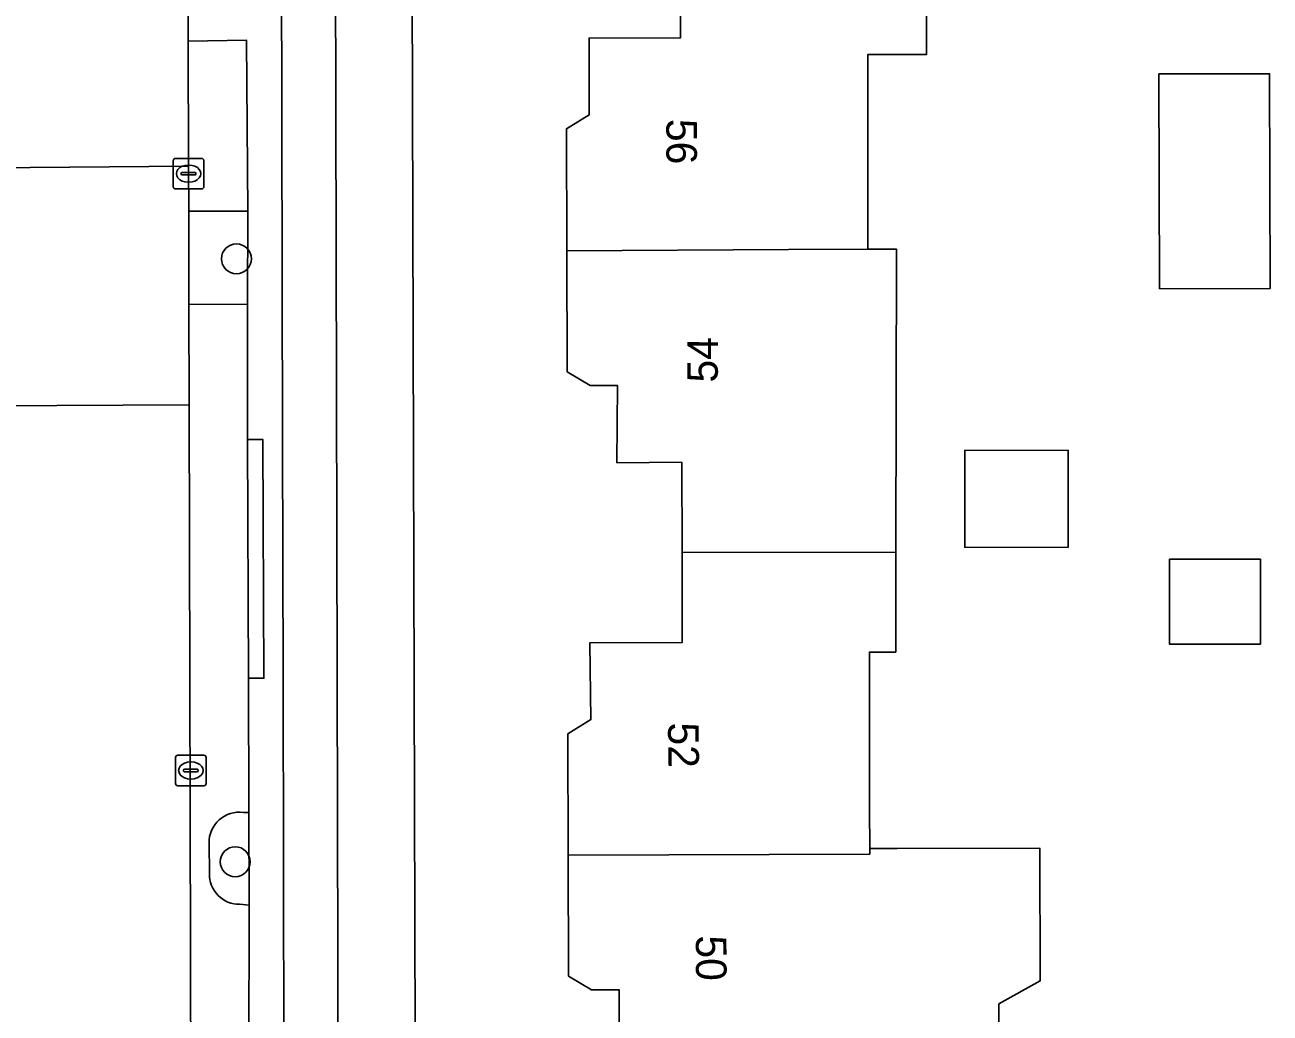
# Model space of a CAD drawing. Extents: x 160455 to 162082, y 388339 to 389736.
# Drawn here: x 161032.93 to 161073.67, y 388654.24 to 388686.58 of the extents above; entities that cross this region are included whole.
import ezdxf

# ---------------------------------------------------------------- set-up
doc = ezdxf.new("R2010")
doc.units = 0
for name, color, linetype in [('IMGEO_Berm_groen', 7, 'Continuous'), ('IMGEO_Boom', 7, 'Continuous'), ('IMGEO_Erf', 7, 'Continuous'), ('IMGEO_Fietspad_gesloten', 7, 'Continuous'), ('IMGEO_Kolk', 7, 'Continuous'), ('IMGEO_Pand', 7, 'Continuous'), ('IMGEO_Pand_nummerreeks', 7, 'Continuous'), ('IMGEO_Parkeervlak_open', 7, 'Continuous'), ('IMGEO_Rijbaan_lokaal_gesloten', 7, 'Continuous'), ('IMGEO_Rijbaan_lokaal_open', 7, 'Continuous'), ('IMGEO_Verkeerseiland_open', 7, 'Continuous'), ('IMGEO_Voetpad_open', 7, 'Continuous')]:
    doc.layers.add(name, color=color, linetype=linetype)

msp = doc.modelspace()

# ---------------------------------------------------------------- linework, layer by layer
at = {"layer": 'IMGEO_Berm_groen'}
msp.add_lwpolyline([(161040.223, 388680.492), (161038.291, 388680.487), (161038.298, 388677.435), (161040.213, 388677.44)], close=True, dxfattribs=at)
for points in [[(161039.958, 388657.804), (161040.272, 388657.78), (161040.255, 388660.812)], [(161040.255, 388660.812), (161040.079, 388660.812)], [(161038.957, 388659.809), (161038.971, 388658.805)]]:
    msp.add_lwpolyline(points, dxfattribs=at)
for centre, radius, start, end in [((161039.949, 388659.828), 0.993, 82.5002, 181.0893), ((161039.953, 388658.786), 0.982, 178.8835, 270.3096)]:
    msp.add_arc(centre, radius, start, end, dxfattribs=at)
at = {"layer": 'IMGEO_Boom'}
for centre in [(161039.852, 388678.931), (161039.812, 388659.197)]:
    msp.add_circle(centre, 0.489, dxfattribs=at)
at = {"layer": 'IMGEO_Erf'}
for points in [[(161052.377, 388652.493), (161052.37, 388655.01), (161051.47, 388655.008), (161050.721, 388655.456), (161050.71, 388659.416), (161050.699, 388663.387), (161051.448, 388663.849), (161051.414, 388666.357), (161054.438, 388666.374), (161054.431, 388669.324), (161054.423, 388672.277), (161052.299, 388672.258), (161052.319, 388674.789), (161051.421, 388674.787), (161050.67, 388675.235), (161050.66, 388679.195), (161050.649, 388683.185), (161051.397, 388683.637), (161051.391, 388686.154), (161054.384, 388686.166), (161054.375, 388688.284)], [(161062.422, 388688.295), (161062.425, 388685.616), (161060.988, 388685.614), (161060.505, 388685.613), (161060.513, 388679.242), (161061.446, 388679.246), (161061.429, 388669.32), (161061.423, 388666.06), (161060.563, 388666.059), (161060.57, 388660.926), (161060.572, 388659.63), (161061.471, 388659.631), (161066.136, 388659.646), (161066.15, 388655.295), (161064.797, 388654.547), (161064.803, 388649.548)], [(161045.601, 388687.881), (161045.797, 388619.053), (161045.804, 388616.329), (161046.011, 388540.621), (161045.988, 388533.608), (161045.99, 388533.147)]]:
    msp.add_lwpolyline(points, dxfattribs=at)
for points in [[(161070.051, 388677.949), (161070.036, 388684.979), (161073.656, 388684.986), (161073.671, 388677.956)], [(161063.681, 388669.49), (161063.686, 388672.665), (161067.066, 388672.659), (161067.061, 388669.485)], [(161070.381, 388669.097), (161073.355, 388669.097), (161073.355, 388666.315), (161070.381, 388666.315)]]:
    msp.add_lwpolyline(points, close=True, dxfattribs=at)
at = {"layer": 'IMGEO_Fietspad_gesloten'}
for points in [[(161041.238, 388730.458), (161041.362, 388673.002), (161041.386, 388665.229), (161041.404, 388652.876), (161041.436, 388645.1), (161041.44, 388633.315), (161041.465, 388625.207), (161041.48, 388616.349), (161041.484, 388613.747), (161041.523, 388605.615), (161041.52, 388593.986), (161041.553, 388585.927), (161041.593, 388574.448), (161041.606, 388566.307), (161041.654, 388546.567), (161041.694, 388533.451), (161041.746, 388517.469), (161041.77, 388504.777), (161041.788, 388500), (161041.797, 388497.709), (161041.822, 388485.051), (161041.86, 388477.969), (161041.884, 388465.6)], [(161043.268, 388616.342), (161043.262, 388618.895), (161042.992, 388730.248)]]:
    msp.add_lwpolyline(points, dxfattribs=at)
at = {"layer": 'IMGEO_Kolk'}
for p, q in [((161037.787, 388681.29), (161037.787, 388682.142)), ((161037.862, 388682.216), (161038.714, 388682.216)), ((161038.275, 388681.996), (161038.3, 388681.996)), ((161038.788, 388682.142), (161038.788, 388681.29)), ((161038.046, 388681.71), (161038.046, 388681.722)), ((161038.484, 388681.673), (161038.086, 388681.673)), ((161038.089, 388681.759), (161038.487, 388681.759)), ((161038.53, 388681.722), (161038.53, 388681.71)), ((161038.714, 388681.216), (161037.862, 388681.216)), ((161038.298, 388681.436), (161038.273, 388681.436)), ((161037.862, 388661.759), (161037.862, 388662.611)), ((161037.937, 388662.685), (161038.789, 388662.685)), ((161038.35, 388662.465), (161038.375, 388662.465)), ((161038.863, 388662.611), (161038.863, 388661.759)), ((161038.121, 388662.179), (161038.121, 388662.191)), ((161038.559, 388662.142), (161038.161, 388662.142)), ((161038.164, 388662.228), (161038.562, 388662.228)), ((161038.605, 388662.191), (161038.605, 388662.179)), ((161038.789, 388661.685), (161037.937, 388661.685)), ((161038.373, 388661.905), (161038.348, 388661.905))]:
    msp.add_line(p, q, dxfattribs=at)
for points in [[(161037.787, 388681.29), (161037.787, 388682.142)], [(161037.862, 388682.216), (161038.714, 388682.216)], [(161038.788, 388682.142), (161038.788, 388681.29)], [(161038.714, 388681.216), (161037.862, 388681.216)], [(161037.862, 388661.759), (161037.862, 388662.611)], [(161037.937, 388662.685), (161038.789, 388662.685)], [(161038.863, 388662.611), (161038.863, 388661.759)], [(161038.789, 388661.685), (161037.937, 388661.685)]]:
    msp.add_lwpolyline(points, dxfattribs=at)
for centre, radius, start, end in [((161037.864, 388682.14), 0.0765, 91.552, 178.448), ((161037.864, 388682.14), 0.0765, 91.552, 178.448), ((161038.712, 388682.14), 0.0765, 1.552, 88.448), ((161038.712, 388682.14), 0.0765, 1.552, 88.448), ((161038.086, 388681.719), 0.0403, 85.8775, 175.7526), ((161038.083, 388681.709), 0.0366, 178.938, 274.7102), ((161038.487, 388681.716), 0.043, 264.8664, 352.4533), ((161038.491, 388681.721), 0.0386, 1.7309, 96.639), ((161037.864, 388681.292), 0.0765, 181.552, 268.448), ((161037.864, 388681.292), 0.0765, 181.552, 268.448), ((161038.712, 388681.292), 0.0765, 271.552, 358.448), ((161038.712, 388681.292), 0.0765, 271.552, 358.448), ((161037.939, 388662.609), 0.0765, 91.552, 178.448), ((161037.939, 388662.609), 0.0765, 91.552, 178.448), ((161038.787, 388662.609), 0.0765, 1.552, 88.448), ((161038.787, 388662.609), 0.0765, 1.552, 88.448), ((161038.161, 388662.188), 0.0403, 85.8775, 175.7526), ((161038.158, 388662.178), 0.0366, 178.938, 274.7102), ((161038.562, 388662.185), 0.043, 264.8664, 352.4533), ((161038.566, 388662.19), 0.0386, 1.7309, 96.639), ((161037.939, 388661.761), 0.0765, 181.552, 268.448), ((161037.939, 388661.761), 0.0765, 181.552, 268.448), ((161038.787, 388661.761), 0.0765, 271.552, 358.448), ((161038.787, 388661.761), 0.0765, 271.552, 358.448)]:
    msp.add_arc(centre, radius, start, end, dxfattribs=at)
for centre, major_axis, ratio, start_param, end_param in [((161038.274, 388681.716), (-0.387, 0.002), 0.722429, 4.712389, 7.853982), ((161038.299, 388681.716), (-0.39, 0.002), 0.717154, 1.570796, 4.712389), ((161038.349, 388662.185), (-0.387, 0.002), 0.722429, 4.712389, 7.853982), ((161038.374, 388662.185), (-0.39, 0.002), 0.717154, 1.570796, 4.712389)]:
    msp.add_ellipse(centre, major_axis=major_axis, ratio=ratio, start_param=start_param, end_param=end_param, dxfattribs=at)
at = {"layer": 'IMGEO_Pand'}
for points in [[(161060.988, 388685.614), (161062.425, 388685.616), (161062.422, 388688.295), (161062.42, 388689.824), (161054.369, 388689.813), (161054.375, 388688.284), (161054.384, 388686.166), (161051.391, 388686.154), (161051.397, 388683.637), (161050.649, 388683.185), (161050.66, 388679.195), (161057.91, 388679.229), (161060.513, 388679.242), (161060.505, 388685.613)], [(161070.051, 388677.949), (161073.671, 388677.956), (161073.656, 388684.986), (161070.036, 388684.979)], [(161060.513, 388679.242), (161057.91, 388679.229), (161050.66, 388679.195), (161050.67, 388675.235), (161051.421, 388674.787), (161052.319, 388674.789), (161052.299, 388672.258), (161054.423, 388672.277), (161054.431, 388669.324), (161061.429, 388669.32), (161061.446, 388679.246)], [(161067.066, 388672.659), (161063.686, 388672.665), (161063.681, 388669.49), (161067.061, 388669.485)], [(161061.429, 388669.32), (161054.431, 388669.324), (161054.438, 388666.374), (161051.414, 388666.357), (161051.448, 388663.849), (161050.699, 388663.387), (161050.71, 388659.416), (161060.572, 388659.448), (161060.572, 388659.63), (161060.57, 388660.926), (161060.563, 388666.059), (161061.423, 388666.06)], [(161070.381, 388669.097), (161070.381, 388666.315), (161073.355, 388666.315), (161073.355, 388669.097)], [(161066.136, 388659.646), (161061.471, 388659.631), (161060.572, 388659.63), (161060.572, 388659.448), (161050.71, 388659.416), (161050.721, 388655.456), (161051.47, 388655.008), (161052.37, 388655.01), (161052.377, 388652.493), (161054.474, 388652.499), (161054.482, 388649.547), (161061.544, 388649.544), (161064.803, 388649.548), (161064.797, 388654.547), (161066.15, 388655.295)]]:
    msp.add_lwpolyline(points, close=True, dxfattribs=at)
at = {"layer": 'IMGEO_Parkeervlak_open'}
msp.add_lwpolyline([(161040.223, 388680.492), (161040.184, 388686.082), (161038.277, 388686.053), (161038.287, 388681.966), (161038.291, 388680.487)], close=True, dxfattribs=at)
for points in [[(161040.079, 388660.812), (161040.255, 388660.812), (161040.252, 388665.202), (161040.213, 388673.018), (161040.213, 388677.44), (161038.298, 388677.435), (161038.306, 388674.146), (161038.36, 388651.744), (161040.267, 388651.749), (161040.263, 388652.872), (161040.272, 388657.78)], [(161038.971, 388658.805), (161038.957, 388659.809)], [(161040.272, 388657.78), (161039.958, 388657.804)]]:
    msp.add_lwpolyline(points, dxfattribs=at)
for centre, radius, start, end in [((161039.949, 388659.828), 0.993, 82.5002, 181.0893), ((161039.953, 388658.786), 0.982, 178.8835, 270.3096)]:
    msp.add_arc(centre, radius, start, end, dxfattribs=at)
at = {"layer": 'IMGEO_Rijbaan_lokaal_gesloten'}
msp.add_lwpolyline([(161031.679, 388728.876), (161031.695, 388722.904), (161031.721, 388720.282), (161031.726, 388711.578), (161031.728, 388710.717), (161031.746, 388704.687), (161031.749, 388703.547), (161031.76, 388702.863), (161031.783, 388700.623), (161031.768, 388697.985), (161031.786, 388696.384), (161031.796, 388692.775), (161031.762, 388691.227), (161031.774, 388688.847), (161031.791, 388681.902), (161038.287, 388681.966), (161038.277, 388686.053), (161038.286, 388689.301), (161038.255, 388698.446), (161038.204, 388728.949)], close=True, dxfattribs=at)
msp.add_lwpolyline([(161038.569, 388573.661), (161038.533, 388586.278), (161038.513, 388593.208), (161038.476, 388606.221), (161038.458, 388612.436), (161038.447, 388616.36), (161038.437, 388619.886), (161038.422, 388626.01), (161038.407, 388632.133), (161038.376, 388645.079), (161038.36, 388651.744), (161038.306, 388674.146), (161031.808, 388674.113)], dxfattribs=at)
at = {"layer": 'IMGEO_Rijbaan_lokaal_open'}
msp.add_lwpolyline([(161031.808, 388674.113), (161038.306, 388674.146), (161038.298, 388677.435), (161038.291, 388680.487), (161038.287, 388681.966), (161031.791, 388681.902)], close=True, dxfattribs=at)
at = {"layer": 'IMGEO_Verkeerseiland_open'}
for points in [[(161038.202, 388730.248), (161038.204, 388728.949), (161038.255, 388698.446), (161039.391, 388698.448), (161039.422, 388689.303), (161038.286, 388689.301), (161038.277, 388686.053), (161040.184, 388686.082), (161040.223, 388680.492), (161040.213, 388677.44), (161040.213, 388673.018), (161040.712, 388673.02), (161040.751, 388665.204), (161040.252, 388665.202), (161040.255, 388660.812), (161040.272, 388657.78), (161040.263, 388652.872)], [(161041.86, 388477.969), (161041.822, 388485.051), (161041.797, 388497.709), (161041.788, 388500), (161041.77, 388504.777), (161041.746, 388517.469), (161041.694, 388533.451), (161041.654, 388546.567), (161041.606, 388566.307), (161041.593, 388574.448), (161041.553, 388585.927), (161041.52, 388593.986), (161041.523, 388605.615), (161041.484, 388613.747), (161041.48, 388616.349), (161041.465, 388625.207), (161041.44, 388633.315), (161041.436, 388645.1), (161041.404, 388652.876), (161041.386, 388665.229), (161041.362, 388673.002), (161041.238, 388730.458)]]:
    msp.add_lwpolyline(points, dxfattribs=at)
msp.add_lwpolyline([(161040.213, 388673.018), (161040.252, 388665.202), (161040.751, 388665.204), (161040.712, 388673.02)], close=True, dxfattribs=at)
at = {"layer": 'IMGEO_Voetpad_open'}
for points in [[(161045.804, 388616.329), (161045.797, 388619.053), (161045.601, 388687.881), (161045.656, 388691.484), (161045.635, 388696.563), (161045.582, 388702.542), (161045.599, 388702.874), (161045.548, 388730.809)], [(161042.992, 388730.248), (161043.262, 388618.895), (161043.268, 388616.342), (161043.456, 388533.613), (161045.988, 388533.608), (161046.011, 388540.621), (161045.804, 388616.329)]]:
    msp.add_lwpolyline(points, dxfattribs=at)

# ---------------------------------------------------------------- texts
at = {"layer": 'IMGEO_Pand_nummerreeks'}
for s, rotation, p in [('56', 270.1373, (161053.917, 388683.508)), ('54', 89.5476, (161055.599, 388674.878)), ('52', 270.779, (161053.97, 388663.751)), ('50', 270.1602, (161054.885, 388656.787))]:
    msp.add_text(s, height=1, rotation=rotation, dxfattribs=at).set_placement(p)

doc.saveas('drawing.dxf')
